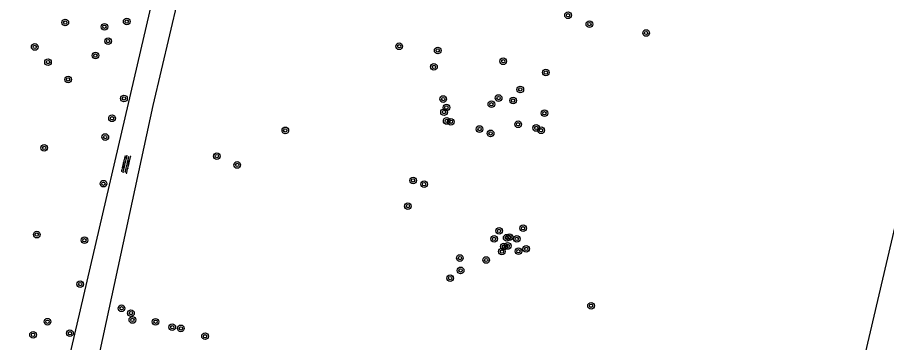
# Model space of a CAD drawing. Extents: x 128999 to 131010, y 395498 to 399007.
# Drawn here: x 129345.9 to 129450.4, y 396762.5 to 396801.6 of the extents above; entities that cross this region are included whole.
import ezdxf

# ---------------------------------------------------------------- set-up
doc = ezdxf.new("R2010")
doc.units = 0
for name, color, linetype in [('gg-knt-onverhard', 7, 'Continuous'), ('gt-grn-groengrens', 7, 'Continuous'), ('gt-symb-boom', 7, 'Continuous'), ('gt-symb-overige verharding', 7, 'Continuous')]:
    doc.layers.add(name, color=color, linetype=linetype)

# ---------------------------------------------------------------- blocks, each defined once
blk = doc.blocks.new('gt0-BOOM')
at = {"layer": 'gt-symb-boom'}
for radius in [0.4, 0.2]:
    blk.add_circle((0, 0), radius, dxfattribs=at)
blk = doc.blocks.new('gt0-OVH')
at = {"layer": 'gt-symb-overige verharding'}
for points in [[(-0.97, 0.3), (-0.97, 0.31), (-0.96, 0.32), (-0.97, 0.33), (-0.97, 0.34), (-0.98, 0.35), (-0.99, 0.35), (-1, 0.36), (-1.01, 0.35), (-1.02, 0.35), (-1.03, 0.34), (-1.03, 0.33), (-1.04, 0.32), (-1.03, 0.31), (-1.03, 0.3), (-1.02, 0.29), (-1.01, 0.29), (-1, 0.28), (-0.99, 0.29), (-0.98, 0.29)], [(-0.87, 0.11), (-0.87, 0.12), (-0.86, 0.13), (-0.87, 0.14), (-0.87, 0.15), (-0.88, 0.16), (-0.89, 0.16), (-0.9, 0.16), (-0.91, 0.16), (-0.92, 0.16), (-0.93, 0.15), (-0.93, 0.14), (-0.94, 0.13), (-0.93, 0.12), (-0.93, 0.11), (-0.92, 0.1), (-0.91, 0.09), (-0.9, 0.09), (-0.89, 0.09), (-0.88, 0.1)], [(-0.77, 0.3), (-0.77, 0.31), (-0.76, 0.32), (-0.77, 0.33), (-0.77, 0.34), (-0.78, 0.35), (-0.79, 0.35), (-0.8, 0.36), (-0.81, 0.35), (-0.82, 0.35), (-0.83, 0.34), (-0.83, 0.33), (-0.84, 0.32), (-0.83, 0.31), (-0.83, 0.3), (-0.82, 0.29), (-0.81, 0.29), (-0.8, 0.28), (-0.79, 0.29), (-0.78, 0.29)], [(-0.67, 0.11), (-0.67, 0.12), (-0.66, 0.13), (-0.67, 0.14), (-0.67, 0.15), (-0.68, 0.16), (-0.69, 0.16), (-0.7, 0.16), (-0.71, 0.16), (-0.72, 0.16), (-0.73, 0.15), (-0.73, 0.14), (-0.74, 0.13), (-0.73, 0.12), (-0.73, 0.11), (-0.72, 0.1), (-0.71, 0.09), (-0.7, 0.09), (-0.69, 0.09), (-0.68, 0.1)], [(-0.57, 0.3), (-0.57, 0.31), (-0.56, 0.32), (-0.57, 0.33), (-0.57, 0.34), (-0.58, 0.35), (-0.59, 0.35), (-0.6, 0.36), (-0.61, 0.35), (-0.62, 0.35), (-0.63, 0.34), (-0.63, 0.33), (-0.64, 0.32), (-0.63, 0.31), (-0.63, 0.3), (-0.62, 0.29), (-0.61, 0.29), (-0.6, 0.28), (-0.59, 0.29), (-0.58, 0.29)], [(-0.47, 0.11), (-0.47, 0.12), (-0.46, 0.13), (-0.47, 0.14), (-0.47, 0.15), (-0.48, 0.16), (-0.49, 0.16), (-0.5, 0.16), (-0.51, 0.16), (-0.52, 0.16), (-0.53, 0.15), (-0.53, 0.14), (-0.54, 0.13), (-0.53, 0.12), (-0.53, 0.11), (-0.52, 0.1), (-0.51, 0.09), (-0.5, 0.09), (-0.49, 0.09), (-0.48, 0.1)], [(-0.37, 0.3), (-0.37, 0.31), (-0.36, 0.32), (-0.37, 0.33), (-0.37, 0.34), (-0.38, 0.35), (-0.39, 0.35), (-0.4, 0.36), (-0.41, 0.35), (-0.42, 0.35), (-0.43, 0.34), (-0.43, 0.33), (-0.44, 0.32), (-0.43, 0.31), (-0.43, 0.3), (-0.42, 0.29), (-0.41, 0.29), (-0.4, 0.28), (-0.39, 0.29), (-0.38, 0.29)], [(-0.27, 0.11), (-0.27, 0.12), (-0.26, 0.13), (-0.27, 0.14), (-0.27, 0.15), (-0.28, 0.16), (-0.29, 0.16), (-0.3, 0.16), (-0.31, 0.16), (-0.32, 0.16), (-0.33, 0.15), (-0.33, 0.14), (-0.34, 0.13), (-0.33, 0.12), (-0.33, 0.11), (-0.32, 0.1), (-0.31, 0.09), (-0.3, 0.09), (-0.29, 0.09), (-0.28, 0.1)], [(-0.17, 0.3), (-0.17, 0.31), (-0.16, 0.32), (-0.17, 0.33), (-0.17, 0.34), (-0.18, 0.35), (-0.19, 0.35), (-0.2, 0.36), (-0.21, 0.35), (-0.22, 0.35), (-0.23, 0.34), (-0.23, 0.33), (-0.24, 0.32), (-0.23, 0.31), (-0.23, 0.3), (-0.22, 0.29), (-0.21, 0.29), (-0.2, 0.28), (-0.19, 0.29), (-0.18, 0.29)], [(-0.07, 0.11), (-0.07, 0.12), (-0.06, 0.13), (-0.07, 0.14), (-0.07, 0.15), (-0.08, 0.16), (-0.09, 0.16), (-0.1, 0.16), (-0.11, 0.16), (-0.12, 0.16), (-0.13, 0.15), (-0.13, 0.14), (-0.14, 0.13), (-0.13, 0.12), (-0.13, 0.11), (-0.12, 0.1), (-0.11, 0.09), (-0.1, 0.09), (-0.09, 0.09), (-0.08, 0.1)], [(0.03, 0.3), (0.03, 0.31), (0.04, 0.32), (0.03, 0.33), (0.03, 0.34), (0.02, 0.35), (0.01, 0.35), (0, 0.36), (-0.01, 0.35), (-0.02, 0.35), (-0.03, 0.34), (-0.03, 0.33), (-0.04, 0.32), (-0.03, 0.31), (-0.03, 0.3), (-0.02, 0.29), (-0.01, 0.29), (0, 0.28), (0.01, 0.29), (0.02, 0.29)], [(0.13, 0.11), (0.13, 0.12), (0.14, 0.13), (0.13, 0.14), (0.13, 0.15), (0.12, 0.16), (0.11, 0.16), (0.1, 0.16), (0.09, 0.16), (0.08, 0.16), (0.07, 0.15), (0.07, 0.14), (0.06, 0.13), (0.07, 0.12), (0.07, 0.11), (0.08, 0.1), (0.09, 0.09), (0.1, 0.09), (0.11, 0.09), (0.12, 0.1)], [(0.23, 0.3), (0.23, 0.31), (0.24, 0.32), (0.23, 0.33), (0.23, 0.34), (0.22, 0.35), (0.21, 0.35), (0.2, 0.36), (0.19, 0.35), (0.18, 0.35), (0.17, 0.34), (0.17, 0.33), (0.16, 0.32), (0.17, 0.31), (0.17, 0.3), (0.18, 0.29), (0.19, 0.29), (0.2, 0.28), (0.21, 0.29), (0.22, 0.29)], [(0.33, 0.11), (0.33, 0.12), (0.34, 0.13), (0.33, 0.14), (0.33, 0.15), (0.32, 0.16), (0.31, 0.16), (0.3, 0.16), (0.29, 0.16), (0.28, 0.16), (0.27, 0.15), (0.27, 0.14), (0.26, 0.13), (0.27, 0.12), (0.27, 0.11), (0.28, 0.1), (0.29, 0.09), (0.3, 0.09), (0.31, 0.09), (0.32, 0.1)], [(0.43, 0.3), (0.43, 0.31), (0.44, 0.32), (0.43, 0.33), (0.43, 0.34), (0.42, 0.35), (0.41, 0.35), (0.4, 0.36), (0.39, 0.35), (0.38, 0.35), (0.37, 0.34), (0.37, 0.33), (0.36, 0.32), (0.37, 0.31), (0.37, 0.3), (0.38, 0.29), (0.39, 0.29), (0.4, 0.28), (0.41, 0.29), (0.42, 0.29)], [(0.53, 0.11), (0.53, 0.12), (0.54, 0.13), (0.53, 0.14), (0.53, 0.15), (0.52, 0.16), (0.51, 0.16), (0.5, 0.16), (0.49, 0.16), (0.48, 0.16), (0.47, 0.15), (0.47, 0.14), (0.46, 0.13), (0.47, 0.12), (0.47, 0.11), (0.48, 0.1), (0.49, 0.09), (0.5, 0.09), (0.51, 0.09), (0.52, 0.1)], [(0.63, 0.3), (0.63, 0.31), (0.64, 0.32), (0.63, 0.33), (0.63, 0.34), (0.62, 0.35), (0.61, 0.35), (0.6, 0.36), (0.59, 0.35), (0.58, 0.35), (0.57, 0.34), (0.57, 0.33), (0.56, 0.32), (0.57, 0.31), (0.57, 0.3), (0.58, 0.29), (0.59, 0.29), (0.6, 0.28), (0.61, 0.29), (0.62, 0.29)], [(0.73, 0.11), (0.73, 0.12), (0.74, 0.13), (0.73, 0.14), (0.73, 0.15), (0.72, 0.16), (0.71, 0.16), (0.7, 0.16), (0.69, 0.16), (0.68, 0.16), (0.67, 0.15), (0.67, 0.14), (0.66, 0.13), (0.67, 0.12), (0.67, 0.11), (0.68, 0.1), (0.69, 0.09), (0.7, 0.09), (0.71, 0.09), (0.72, 0.1)], [(0.83, 0.3), (0.83, 0.31), (0.84, 0.32), (0.83, 0.33), (0.83, 0.34), (0.82, 0.35), (0.81, 0.35), (0.8, 0.36), (0.79, 0.35), (0.78, 0.35), (0.77, 0.34), (0.77, 0.33), (0.76, 0.32), (0.77, 0.31), (0.77, 0.3), (0.78, 0.29), (0.79, 0.29), (0.8, 0.28), (0.81, 0.29), (0.82, 0.29)], [(0.93, 0.11), (0.93, 0.12), (0.94, 0.13), (0.93, 0.14), (0.93, 0.15), (0.92, 0.16), (0.91, 0.16), (0.9, 0.16), (0.89, 0.16), (0.88, 0.16), (0.87, 0.15), (0.87, 0.14), (0.86, 0.13), (0.87, 0.12), (0.87, 0.11), (0.88, 0.1), (0.89, 0.09), (0.9, 0.09), (0.91, 0.09), (0.92, 0.1)], [(1.03, 0.3), (1.03, 0.31), (1.04, 0.32), (1.03, 0.33), (1.03, 0.34), (1.02, 0.35), (1.01, 0.35), (1, 0.36), (0.99, 0.35), (0.98, 0.35), (0.97, 0.34), (0.97, 0.33), (0.96, 0.32), (0.97, 0.31), (0.97, 0.3), (0.98, 0.29), (0.99, 0.29), (1, 0.28), (1.01, 0.29), (1.02, 0.29)], [(-0.97, -0.14), (-0.97, -0.13), (-0.96, -0.12), (-0.97, -0.11), (-0.97, -0.1), (-0.98, -0.09), (-0.99, -0.09), (-1, -0.08), (-1.01, -0.09), (-1.02, -0.09), (-1.03, -0.1), (-1.03, -0.11), (-1.04, -0.12), (-1.03, -0.13), (-1.03, -0.14), (-1.02, -0.15), (-1.01, -0.15), (-1, -0.16), (-0.99, -0.15), (-0.98, -0.15)], [(-0.87, -0.33), (-0.87, -0.32), (-0.86, -0.31), (-0.87, -0.3), (-0.87, -0.29), (-0.88, -0.28), (-0.89, -0.28), (-0.9, -0.28), (-0.91, -0.28), (-0.92, -0.28), (-0.93, -0.29), (-0.93, -0.3), (-0.94, -0.31), (-0.93, -0.32), (-0.93, -0.33), (-0.92, -0.34), (-0.91, -0.35), (-0.9, -0.35), (-0.89, -0.35), (-0.88, -0.34)], [(-0.77, -0.14), (-0.77, -0.13), (-0.76, -0.12), (-0.77, -0.11), (-0.77, -0.1), (-0.78, -0.09), (-0.79, -0.09), (-0.8, -0.08), (-0.81, -0.09), (-0.82, -0.09), (-0.83, -0.1), (-0.83, -0.11), (-0.84, -0.12), (-0.83, -0.13), (-0.83, -0.14), (-0.82, -0.15), (-0.81, -0.15), (-0.8, -0.16), (-0.79, -0.15), (-0.78, -0.15)], [(-0.67, -0.33), (-0.67, -0.32), (-0.66, -0.31), (-0.67, -0.3), (-0.67, -0.29), (-0.68, -0.28), (-0.69, -0.28), (-0.7, -0.28), (-0.71, -0.28), (-0.72, -0.28), (-0.73, -0.29), (-0.73, -0.3), (-0.74, -0.31), (-0.73, -0.32), (-0.73, -0.33), (-0.72, -0.34), (-0.71, -0.35), (-0.7, -0.35), (-0.69, -0.35), (-0.68, -0.34)], [(-0.57, -0.14), (-0.57, -0.13), (-0.56, -0.12), (-0.57, -0.11), (-0.57, -0.1), (-0.58, -0.09), (-0.59, -0.09), (-0.6, -0.08), (-0.61, -0.09), (-0.62, -0.09), (-0.63, -0.1), (-0.63, -0.11), (-0.64, -0.12), (-0.63, -0.13), (-0.63, -0.14), (-0.62, -0.15), (-0.61, -0.15), (-0.6, -0.16), (-0.59, -0.15), (-0.58, -0.15)], [(-0.47, -0.33), (-0.47, -0.32), (-0.46, -0.31), (-0.47, -0.3), (-0.47, -0.29), (-0.48, -0.28), (-0.49, -0.28), (-0.5, -0.28), (-0.51, -0.28), (-0.52, -0.28), (-0.53, -0.29), (-0.53, -0.3), (-0.54, -0.31), (-0.53, -0.32), (-0.53, -0.33), (-0.52, -0.34), (-0.51, -0.35), (-0.5, -0.35), (-0.49, -0.35), (-0.48, -0.34)], [(-0.37, -0.14), (-0.37, -0.13), (-0.36, -0.12), (-0.37, -0.11), (-0.37, -0.1), (-0.38, -0.09), (-0.39, -0.09), (-0.4, -0.08), (-0.41, -0.09), (-0.42, -0.09), (-0.43, -0.1), (-0.43, -0.11), (-0.44, -0.12), (-0.43, -0.13), (-0.43, -0.14), (-0.42, -0.15), (-0.41, -0.15), (-0.4, -0.16), (-0.39, -0.15), (-0.38, -0.15)], [(-0.27, -0.33), (-0.27, -0.32), (-0.26, -0.31), (-0.27, -0.3), (-0.27, -0.29), (-0.28, -0.28), (-0.29, -0.28), (-0.3, -0.28), (-0.31, -0.28), (-0.32, -0.28), (-0.33, -0.29), (-0.33, -0.3), (-0.34, -0.31), (-0.33, -0.32), (-0.33, -0.33), (-0.32, -0.34), (-0.31, -0.35), (-0.3, -0.35), (-0.29, -0.35), (-0.28, -0.34)], [(-0.17, -0.14), (-0.17, -0.13), (-0.16, -0.12), (-0.17, -0.11), (-0.17, -0.1), (-0.18, -0.09), (-0.19, -0.09), (-0.2, -0.08), (-0.21, -0.09), (-0.22, -0.09), (-0.23, -0.1), (-0.23, -0.11), (-0.24, -0.12), (-0.23, -0.13), (-0.23, -0.14), (-0.22, -0.15), (-0.21, -0.15), (-0.2, -0.16), (-0.19, -0.15), (-0.18, -0.15)], [(-0.07, -0.33), (-0.07, -0.32), (-0.06, -0.31), (-0.07, -0.3), (-0.07, -0.29), (-0.08, -0.28), (-0.09, -0.28), (-0.1, -0.28), (-0.11, -0.28), (-0.12, -0.28), (-0.13, -0.29), (-0.13, -0.3), (-0.14, -0.31), (-0.13, -0.32), (-0.13, -0.33), (-0.12, -0.34), (-0.11, -0.35), (-0.1, -0.35), (-0.09, -0.35), (-0.08, -0.34)], [(0.03, -0.14), (0.03, -0.13), (0.04, -0.12), (0.03, -0.11), (0.03, -0.1), (0.02, -0.09), (0.01, -0.09), (0, -0.08), (-0.01, -0.09), (-0.02, -0.09), (-0.03, -0.1), (-0.03, -0.11), (-0.04, -0.12), (-0.03, -0.13), (-0.03, -0.14), (-0.02, -0.15), (-0.01, -0.15), (0, -0.16), (0.01, -0.15), (0.02, -0.15)], [(0.13, -0.33), (0.13, -0.32), (0.14, -0.31), (0.13, -0.3), (0.13, -0.29), (0.12, -0.28), (0.11, -0.28), (0.1, -0.28), (0.09, -0.28), (0.08, -0.28), (0.07, -0.29), (0.07, -0.3), (0.06, -0.31), (0.07, -0.32), (0.07, -0.33), (0.08, -0.34), (0.09, -0.35), (0.1, -0.35), (0.11, -0.35), (0.12, -0.34)], [(0.23, -0.14), (0.23, -0.13), (0.24, -0.12), (0.23, -0.11), (0.23, -0.1), (0.22, -0.09), (0.21, -0.09), (0.2, -0.08), (0.19, -0.09), (0.18, -0.09), (0.17, -0.1), (0.17, -0.11), (0.16, -0.12), (0.17, -0.13), (0.17, -0.14), (0.18, -0.15), (0.19, -0.15), (0.2, -0.16), (0.21, -0.15), (0.22, -0.15)], [(0.33, -0.33), (0.33, -0.32), (0.34, -0.31), (0.33, -0.3), (0.33, -0.29), (0.32, -0.28), (0.31, -0.28), (0.3, -0.28), (0.29, -0.28), (0.28, -0.28), (0.27, -0.29), (0.27, -0.3), (0.26, -0.31), (0.27, -0.32), (0.27, -0.33), (0.28, -0.34), (0.29, -0.35), (0.3, -0.35), (0.31, -0.35), (0.32, -0.34)], [(0.43, -0.14), (0.43, -0.13), (0.44, -0.12), (0.43, -0.11), (0.43, -0.1), (0.42, -0.09), (0.41, -0.09), (0.4, -0.08), (0.39, -0.09), (0.38, -0.09), (0.37, -0.1), (0.37, -0.11), (0.36, -0.12), (0.37, -0.13), (0.37, -0.14), (0.38, -0.15), (0.39, -0.15), (0.4, -0.16), (0.41, -0.15), (0.42, -0.15)], [(0.53, -0.33), (0.53, -0.32), (0.54, -0.31), (0.53, -0.3), (0.53, -0.29), (0.52, -0.28), (0.51, -0.28), (0.5, -0.28), (0.49, -0.28), (0.48, -0.28), (0.47, -0.29), (0.47, -0.3), (0.46, -0.31), (0.47, -0.32), (0.47, -0.33), (0.48, -0.34), (0.49, -0.35), (0.5, -0.35), (0.51, -0.35), (0.52, -0.34)], [(0.63, -0.14), (0.63, -0.13), (0.64, -0.12), (0.63, -0.11), (0.63, -0.1), (0.62, -0.09), (0.61, -0.09), (0.6, -0.08), (0.59, -0.09), (0.58, -0.09), (0.57, -0.1), (0.57, -0.11), (0.56, -0.12), (0.57, -0.13), (0.57, -0.14), (0.58, -0.15), (0.59, -0.15), (0.6, -0.16), (0.61, -0.15), (0.62, -0.15)], [(0.73, -0.33), (0.73, -0.32), (0.74, -0.31), (0.73, -0.3), (0.73, -0.29), (0.72, -0.28), (0.71, -0.28), (0.7, -0.28), (0.69, -0.28), (0.68, -0.28), (0.67, -0.29), (0.67, -0.3), (0.66, -0.31), (0.67, -0.32), (0.67, -0.33), (0.68, -0.34), (0.69, -0.35), (0.7, -0.35), (0.71, -0.35), (0.72, -0.34)], [(0.83, -0.14), (0.83, -0.13), (0.84, -0.12), (0.83, -0.11), (0.83, -0.1), (0.82, -0.09), (0.81, -0.09), (0.8, -0.08), (0.79, -0.09), (0.78, -0.09), (0.77, -0.1), (0.77, -0.11), (0.76, -0.12), (0.77, -0.13), (0.77, -0.14), (0.78, -0.15), (0.79, -0.15), (0.8, -0.16), (0.81, -0.15), (0.82, -0.15)], [(0.93, -0.33), (0.93, -0.32), (0.94, -0.31), (0.93, -0.3), (0.93, -0.29), (0.92, -0.28), (0.91, -0.28), (0.9, -0.28), (0.89, -0.28), (0.88, -0.28), (0.87, -0.29), (0.87, -0.3), (0.86, -0.31), (0.87, -0.32), (0.87, -0.33), (0.88, -0.34), (0.89, -0.35), (0.9, -0.35), (0.91, -0.35), (0.92, -0.34)], [(1.03, -0.14), (1.03, -0.13), (1.04, -0.12), (1.03, -0.11), (1.03, -0.1), (1.02, -0.09), (1.01, -0.09), (1, -0.08), (0.99, -0.09), (0.98, -0.09), (0.97, -0.1), (0.97, -0.11), (0.96, -0.12), (0.97, -0.13), (0.97, -0.14), (0.98, -0.15), (0.99, -0.15), (1, -0.16), (1.01, -0.15), (1.02, -0.15)]]:
    blk.add_lwpolyline(points, close=True, dxfattribs=at)

msp = doc.modelspace()

# ---------------------------------------------------------------- linework, layer by layer
at = {"layer": 'gg-knt-onverhard'}
msp.add_line((129366.88, 396824.32), (129344.96, 396730), dxfattribs=at)
msp.add_lwpolyline([(129348.68, 396728.86), (129353.33, 396750), (129362.22, 396791), (129366.21, 396808.05), (129370.16, 396823.58)], dxfattribs=at)
at = {"layer": 'gt-grn-groengrens'}
msp.add_lwpolyline([(129348.68, 396728.86), (129434.2, 396702.7), (129457.9, 396803.85)], dxfattribs=at)

# ---------------------------------------------------------------- block references
at = {"layer": 'gt-symb-boom'}
for p in [(129412.11, 396801.85), (129351.63, 396800.98), (129359.02, 396801.1), (129414.68, 396800.79), (129356.34, 396800.47), (129421.5, 396799.72), (129356.78, 396798.75), (129347.95, 396798.04), (129391.8, 396798.12), (129396.43, 396797.62), (129355.26, 396797.01), (129349.55, 396796.22), (129395.98, 396795.65), (129404.31, 396796.32), (129409.44, 396794.96), (129351.97, 396794.14), (129406.37, 396792.93), (129358.69, 396791.85), (129397.1, 396791.78), (129402.89, 396791.15), (129403.76, 396791.9), (129405.5, 396791.6), (129397.19, 396790.21), (129397.48, 396790.76), (129357.25, 396789.46), (129397.51, 396789.14), (129398.02, 396789.04), (129409.27, 396790.07), (129378.1, 396788.01), (129401.47, 396788.17), (129406.1, 396788.74), (129408.28, 396788.3), (129408.87, 396788.02), (129356.44, 396787.21), (129402.8, 396787.65), (129349.09, 396785.9), (129369.86, 396784.92), (129372.31, 396783.85), (129393.47, 396781.99), (129356.22, 396781.6), (129394.8, 396781.54), (129392.85, 396778.9), (129348.2, 396775.47), (129403.82, 396775.92), (129406.71, 396776.24), (129353.93, 396774.8), (129403.22, 396774.96), (129404.73, 396775.1), (129405.08, 396775.17), (129405.94, 396774.96), (129404.15, 396773.44), (129404.4, 396774.03), (129404.85, 396774.11), (129406.14, 396773.48), (129407.08, 396773.76), (129399.1, 396772.66), (129402.27, 396772.42), (129397.93, 396770.24), (129399.19, 396771.17), (129353.43, 396769.52), (129358.4, 396766.61), (129414.88, 396766.92), (129349.49, 396765), (129359.53, 396766.03), (129359.7, 396765.21), (129362.49, 396764.99), (129364.5, 396764.34), (129365.54, 396764.2), (129347.75, 396763.42), (129352.19, 396763.61), (129368.44, 396763.25)]:
    msp.add_blockref('gt0-BOOM', p, dxfattribs=at)
at = {"layer": 'gt-symb-overige verharding', "rotation": -103.48012621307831}
msp.add_blockref('gt0-OVH', (129358.92, 396783.94), dxfattribs=at)

doc.saveas('drawing.dxf')
